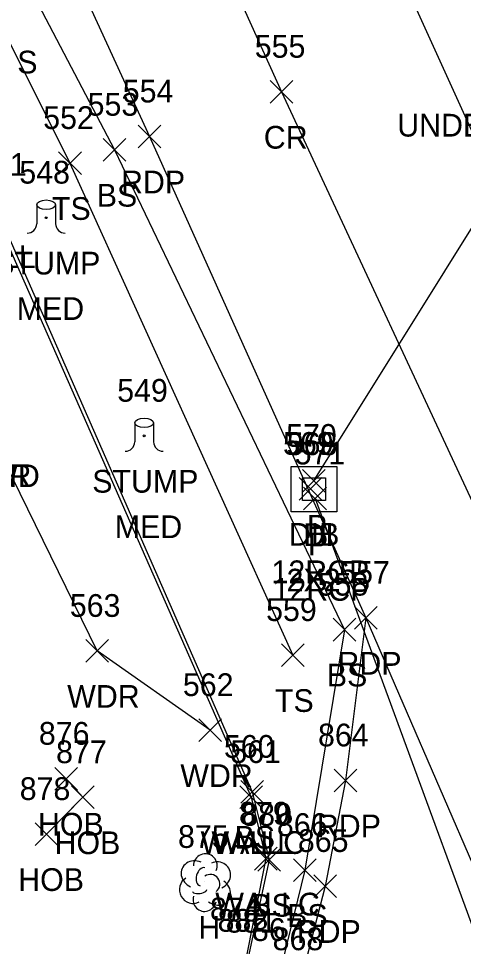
# Model space of a CAD drawing. Extents: x 1647133 to 1649138, y 411736 to 414924.
# Drawn here: x 1648573.3 to 1648612.6, y 412193.6 to 412275.3 of the extents above; entities that cross this region are included whole.
import ezdxf

# ---------------------------------------------------------------- set-up
doc = ezdxf.new("R2010")
doc.units = 0
for name, color, linetype in [('C_C', 7, 'Continuous'), ('D_A', 7, 'Continuous'), ('D_C', 7, 'Continuous'), ('D_I', 7, 'Continuous'), ('D_TIC', 7, 'Continuous'), ('DCP', 7, 'Continuous'), ('DS', 7, 'Continuous'), ('L_A', 7, 'Continuous'), ('L_C', 7, 'Continuous'), ('L_I', 7, 'Continuous'), ('L_TIC', 7, 'Continuous'), ('LAWA', 7, 'Continuous'), ('LBC', 7, 'Continuous'), ('LELB', 7, 'Continuous'), ('LTD', 7, 'Continuous'), ('LTS', 7, 'Continuous'), ('LW', 7, 'Continuous'), ('P_A', 7, 'Continuous'), ('P_I', 7, 'Continuous'), ('P_TIC', 7, 'Continuous'), ('PET', 7, 'Continuous'), ('PRC', 7, 'Continuous'), ('S_C', 7, 'Continuous')]:
    doc.layers.add(name, color=color, linetype=linetype)

msp = doc.modelspace()

# ---------------------------------------------------------------- linework, layer by layer
at = {"layer": 'D_TIC'}
for points in [[(1648598.372, 412233.61), (1648600.372, 412235.61)], [(1648600.372, 412233.61), (1648598.372, 412235.61)], [(1648598.061, 412232.908), (1648600.061, 412234.908)], [(1648600.061, 412232.908), (1648598.061, 412234.908)], [(1648598.469, 412232.061), (1648600.469, 412234.061)], [(1648600.469, 412232.061), (1648598.469, 412234.061)]]:
    msp.add_lwpolyline(points, dxfattribs=at)
at = {"layer": 'DCP'}
for points in [[(1648599.372, 412234.61), (1648633.995, 412290.01)], [(1648599.469, 412233.061), (1648621.957, 412171.977)]]:
    msp.add_lwpolyline(points, dxfattribs=at)
at = {"layer": 'DS'}
for p, q in [((1648597.38, 412235.877), (1648601.38, 412235.877)), ((1648597.38, 412231.877), (1648597.38, 412235.877)), ((1648601.38, 412235.877), (1648601.38, 412231.877)), ((1648598.38, 412232.877), (1648598.38, 412234.877)), ((1648598.38, 412234.877), (1648600.38, 412234.877)), ((1648600.38, 412234.877), (1648600.38, 412232.877)), ((1648599.385, 412233.878), (1648599.385, 412233.878)), ((1648599.385, 412233.878), (1648599.385, 412233.878)), ((1648600.38, 412232.877), (1648598.38, 412232.877)), ((1648601.38, 412231.877), (1648597.38, 412231.877))]:
    msp.add_line(p, q, dxfattribs=at)
at = {"layer": 'L_TIC'}
for points in [[(1648580.792, 412262.745), (1648582.792, 412264.745)], [(1648582.792, 412262.745), (1648580.792, 412264.745)], [(1648576.877, 412261.579), (1648578.877, 412263.579)], [(1648578.877, 412261.579), (1648576.877, 412263.579)], [(1648601.068, 412220.517), (1648603.068, 412222.517)], [(1648603.068, 412220.517), (1648601.068, 412222.517)], [(1648579.269, 412218.645), (1648581.269, 412220.645)], [(1648581.269, 412218.645), (1648579.269, 412220.645)], [(1648596.528, 412218.28), (1648598.528, 412220.28)], [(1648598.528, 412218.28), (1648596.528, 412220.28)], [(1648589.235, 412211.676), (1648591.235, 412213.676)], [(1648591.235, 412211.676), (1648589.235, 412213.676)], [(1648576.551, 412207.395), (1648578.551, 412209.395)], [(1648578.551, 412207.395), (1648576.551, 412209.395)], [(1648592.938, 412206.246), (1648594.938, 412208.246)], [(1648594.938, 412206.246), (1648592.938, 412208.246)], [(1648578.012, 412205.768), (1648580.012, 412207.768)], [(1648580.012, 412205.768), (1648578.012, 412207.768)], [(1648592.849, 412205.786), (1648594.849, 412207.786)], [(1648594.849, 412205.786), (1648592.849, 412207.786)], [(1648592.849, 412205.786), (1648594.849, 412207.786)], [(1648594.849, 412205.786), (1648592.849, 412207.786)], [(1648574.809, 412202.526), (1648576.809, 412204.526)], [(1648576.809, 412202.526), (1648574.809, 412204.526)], [(1648594.144, 412200.367), (1648596.144, 412202.367)], [(1648596.144, 412200.367), (1648594.144, 412202.367)], [(1648594.417, 412200.261), (1648596.417, 412202.261)], [(1648596.417, 412200.261), (1648594.417, 412202.261)], [(1648597.573, 412199.364), (1648599.573, 412201.364)], [(1648599.573, 412199.364), (1648597.573, 412201.364)]]:
    msp.add_lwpolyline(points, dxfattribs=at)
at = {"layer": 'LAWA'}
msp.add_lwpolyline([(1648590.235, 412212.676), (1648580.269, 412219.645), (1648570.729, 412239.061)], dxfattribs=at)
at = {"layer": 'LBC'}
msp.add_lwpolyline([(1648577.551, 412208.395), (1648579.012, 412206.768), (1648575.809, 412203.526)], dxfattribs=at)
at = {"layer": 'LELB'}
for points in [[(1648528.102, 412316.924), (1648543.223, 412325.481), (1648545.407, 412332.368), (1648562.946, 412299.645), (1648581.792, 412263.745), (1648602.068, 412221.517), (1648598.573, 412200.364), (1648596.317, 412191.125), (1648591.817, 412182.862), (1648587.03, 412176.027)], [(1648545.407, 412332.368), (1648560.038, 412298.211), (1648577.877, 412262.579), (1648597.528, 412219.28)], [(1648529.88, 412310.819), (1648544.703, 412317.882), (1648555.501, 412294.609), (1648571.397, 412258.462), (1648593.938, 412207.246), (1648595.417, 412201.261), (1648593.402, 412191.86), (1648591.25, 412186.106), (1648588.369, 412180.929), (1648584.83, 412176.507)]]:
    msp.add_lwpolyline(points, dxfattribs=at)
at = {"layer": 'LTD'}
msp.add_line((1648589.757, 412199.314), (1648589.757, 412199.314), dxfattribs=at)
msp.add_line((1648589.757, 412199.314), (1648589.757, 412199.314), dxfattribs=at)
msp.add_arc((1648589.804, 412200.748), 1.047, 335.52715, 180.95627, dxfattribs=at)
for centre, major_axis, ratio, start_param, end_param in [((1648588.965, 412199.98), (1.21, -0.512), 0.895232, 1.570796, 4.712389), ((1648590.798, 412199.897), (-1.141, -0.483), 0.949671, 1.570796, 4.712389), ((1648589.548, 412199.772), (-0.208, -0.792), 0.645439, 3.141593, 6.283185), ((1648590.257, 412199.147), (-0.5, 0.667), 0.989748, 3.141593, 6.283185), ((1648588.674, 412198.605), (0.584, -1.042), 0.959034, 3.141593, 6.283185), ((1648590.757, 412198.481), (-1.09, 0.792), 0.841452, 1.570796, 4.712389), ((1648589.299, 412198.564), (-0.625, -0.083), 0.423636, 0, 3.141593), ((1648589.757, 412197.814), (0.265, 1.061), 0.942809, 1.570796, 4.712389)]:
    msp.add_ellipse(centre, major_axis=major_axis, ratio=ratio, start_param=start_param, end_param=end_param, dxfattribs=at)
at = {"layer": 'LTS'}
for p, q in [((1648574.943, 412258.913), (1648574.943, 412257.246)), ((1648576.61, 412258.746), (1648576.61, 412258.913)), ((1648576.61, 412258.913), (1648576.61, 412257.246)), ((1648575.776, 412257.771), (1648575.776, 412257.771)), ((1648575.776, 412257.771), (1648575.776, 412257.771)), ((1648575.776, 412257.746), (1648575.776, 412257.746)), ((1648583.582, 412239.716), (1648583.582, 412238.049)), ((1648585.248, 412239.549), (1648585.248, 412239.716)), ((1648585.248, 412239.716), (1648585.248, 412238.049)), ((1648584.415, 412238.574), (1648584.415, 412238.574)), ((1648584.415, 412238.574), (1648584.415, 412238.574)), ((1648584.415, 412238.549), (1648584.415, 412238.549))]:
    msp.add_line(p, q, dxfattribs=at)
for centre in [(1648575.776, 412257.771), (1648584.415, 412238.574)]:
    msp.add_circle(centre, 0.0833, dxfattribs=at)
for centre, start, end in [((1648574.11, 412257.246), 270, 360), ((1648577.443, 412257.246), 180, 270), ((1648582.748, 412238.049), 270, 360), ((1648586.082, 412238.049), 180, 270)]:
    msp.add_arc(centre, 0.833, start, end, dxfattribs=at)
for centre in [(1648575.776, 412258.913), (1648584.415, 412239.716)]:
    msp.add_ellipse(centre, major_axis=(-0.833, 0), ratio=0.5, dxfattribs=at)
at = {"layer": 'LW'}
for points in [[(1648530.101, 412310.793), (1648544.396, 412317.671), (1648554.838, 412295.068), (1648571.081, 412258.341), (1648593.849, 412206.786)], [(1648593.849, 412206.786), (1648595.144, 412201.367), (1648593.244, 412191.936), (1648591.109, 412186.208), (1648588.165, 412180.966), (1648584.83, 412176.507)]]:
    msp.add_lwpolyline(points, dxfattribs=at)
at = {"layer": 'P_TIC'}
for points in [[(1648595.522, 412267.849), (1648597.522, 412269.849)], [(1648597.522, 412267.849), (1648595.522, 412269.849)], [(1648583.888, 412263.911), (1648585.888, 412265.911)], [(1648585.888, 412263.911), (1648583.888, 412265.911)], [(1648602.961, 412221.556), (1648604.961, 412223.556)], [(1648604.961, 412221.556), (1648602.961, 412223.556)], [(1648602.961, 412221.556), (1648604.961, 412223.556)], [(1648604.961, 412221.556), (1648602.961, 412223.556)], [(1648601.143, 412207.248), (1648603.143, 412209.248)], [(1648603.143, 412207.248), (1648601.143, 412209.248)], [(1648599.367, 412197.957), (1648601.367, 412199.957)], [(1648601.367, 412197.957), (1648599.367, 412199.957)]]:
    msp.add_lwpolyline(points, dxfattribs=at)
at = {"layer": 'PET'}
for points in [[(1648536.119, 412432.998), (1648543.399, 412417.954), (1648546.486, 412415.003), (1648562.248, 412380.849), (1648562.337, 412375.739), (1648565.289, 412369.171), (1648579.297, 412340.19), (1648594.414, 412306.778), (1648606.351, 412280.635), (1648620.629, 412249.259), (1648631.777, 412225.06), (1648641.267, 412204.566), (1648646.814, 412192.55), (1648664.816, 412155.812), (1648677.431, 412126.914), (1648681.854, 412118.139), (1648693.972, 412097.362), (1648709.507, 412075.411), (1648723.887, 412057.125), (1648746.982, 412031.15), (1648768.696, 412011.078), (1648794.521, 411987.621), (1648826.406, 411959.789)], [(1648512.544, 412422.792), (1648530.09, 412384.206), (1648549.578, 412341.858), (1648567.717, 412302.186), (1648584.888, 412264.911), (1648603.961, 412222.556), (1648616.989, 412192.513), (1648626.592, 412174.015), (1648634.702, 412156.346), (1648647.722, 412129.202), (1648659.195, 412106.441), (1648667.013, 412092.615), (1648674.657, 412079.411), (1648685.658, 412062.516), (1648700.073, 412044.859), (1648717.467, 412025.769), (1648741.246, 412001.123), (1648755.318, 411988.116), (1648772.85, 411971.957)], [(1648603.961, 412222.556), (1648602.143, 412208.248), (1648600.367, 412198.957), (1648598.145, 412190.311), (1648593.652, 412181.477), (1648588.525, 412174.816)]]:
    msp.add_lwpolyline(points, dxfattribs=at)
at = {"layer": 'PRC'}
msp.add_lwpolyline([(1648523.855, 412428.164), (1648541.762, 412388.819), (1648560.786, 412347.218), (1648578.952, 412307.656), (1648596.522, 412268.849), (1648615.514, 412228.06), (1648629.383, 412198.525), (1648645.407, 412164.541), (1648659.578, 412134.14), (1648672.041, 412110.748), (1648683.898, 412091.11), (1648700.383, 412068.335), (1648715.839, 412049.98), (1648739.601, 412024.905), (1648761.868, 412004.355), (1648787.636, 411981.064), (1648820.993, 411950.624), (1648837.381, 411936.249), (1648865.129, 411910.894), (1648893.845, 411885.618), (1648930.35, 411852.903), (1648951.421, 411834.103), (1648988.1, 411800.425), (1649025.041, 411766.663)], dxfattribs=at)

# ---------------------------------------------------------------- texts
at = {"layer": 'C_C'}
msp.add_text('TIE DIST IS 11.53 NAIL IN S', height=2, dxfattribs=at).set_placement((1648540.676, 412270.464))
at = {"layer": 'D_A'}
for s, p in [('P', (1648598.75, 412229.61)), ('DIB', (1648597.163, 412228.908)), ('DI', (1648598.44, 412228.878)), ('P', (1648598.847, 412228.061))]:
    msp.add_text(s, height=2, dxfattribs=at).set_placement(p)
at = {"layer": 'D_C'}
for s, p in [('12RCP', (1648595.632, 412225.61)), ('2X2', (1648596.96, 412224.878)), ('12RCP', (1648595.729, 412224.061))]:
    msp.add_text(s, height=2, dxfattribs=at).set_placement(p)
at = {"layer": 'D_I'}
for s, p in [('570', (1648596.923, 412237.61)), ('569', (1648596.644, 412236.908)), ('568', (1648596.975, 412236.878)), ('571', (1648597.674, 412236.061))]:
    msp.add_text(s, height=2, dxfattribs=at).set_placement(p)
at = {"layer": 'L_A'}
for s, p in [('BS', (1648580.233, 412258.745)), ('TS', (1648576.286, 412257.579)), ('WALL', (1648567.569, 412253.341)), ('STUMP', (1648571.197, 412252.773)), ('FNWD', (1648567.194, 412234.061)), ('WDR', (1648568.091, 412234.061)), ('STUMP', (1648579.836, 412233.576)), ('BS', (1648600.509, 412216.517)), ('WDR', (1648577.632, 412214.645)), ('TS', (1648595.937, 412214.28)), ('WDR', (1648587.598, 412207.676)), ('HOB', (1648575.055, 412203.395)), ('BS', (1648592.379, 412202.246)), ('HOB', (1648576.516, 412201.768)), ('WALLC', (1648589.385, 412201.786)), ('WALL', (1648590.337, 412201.786)), ('HOB', (1648573.313, 412198.526)), ('WALLC', (1648590.679, 412196.367)), ('BS', (1648593.858, 412196.261)), ('BS', (1648597.014, 412195.364)), ('H', (1648589.19, 412194.314))]:
    msp.add_text(s, height=2, dxfattribs=at).set_placement(p)
at = {"layer": 'L_C'}
for p in [(1648573.181, 412248.773), (1648581.82, 412229.576)]:
    msp.add_text('MED', height=2, dxfattribs=at).set_placement(p)
at = {"layer": 'L_I'}
for s, p in [('553', (1648579.43, 412266.745)), ('552', (1648575.515, 412265.579)), ('551', (1648569.601, 412261.462)), ('548', (1648573.41, 412260.773)), ('549', (1648582.04, 412241.576)), ('558', (1648599.706, 412224.517)), ('563', (1648577.86, 412222.645)), ('559', (1648595.158, 412222.28)), ('562', (1648587.826, 412215.676)), ('876', (1648575.133, 412211.395)), ('560', (1648591.442, 412210.246)), ('877', (1648576.65, 412209.768)), ('561', (1648592.007, 412209.786)), ('561', (1648592.007, 412209.786)), ('878', (1648573.447, 412206.526)), ('879', (1648592.774, 412204.367)), ('880', (1648592.968, 412204.261)), ('866', (1648596.109, 412203.364)), ('875', (1648587.395, 412202.314)), ('874', (1648590.213, 412195.941)), ('882', (1648590.882, 412194.936)), ('881', (1648591.606, 412194.86)), ('867', (1648593.908, 412194.125))]:
    msp.add_text(s, height=2, dxfattribs=at).set_placement(p)
at = {"layer": 'P_A'}
for s, p in [('CR', (1648594.955, 412263.849)), ('RDP', (1648582.376, 412259.911)), ('RDP', (1648601.449, 412217.556)), ('RDP', (1648601.449, 412217.556)), ('RDP', (1648599.631, 412203.248)), ('RDP', (1648597.856, 412193.957))]:
    msp.add_text(s, height=2, dxfattribs=at).set_placement(p)
at = {"layer": 'P_I'}
for s, p in [('555', (1648594.16, 412271.849)), ('554', (1648582.526, 412267.911)), ('557', (1648601.599, 412225.556)), ('557', (1648601.599, 412225.556)), ('864', (1648599.734, 412211.248)), ('865', (1648597.958, 412201.957)), ('868', (1648595.735, 412193.311))]:
    msp.add_text(s, height=2, dxfattribs=at).set_placement(p)
at = {"layer": 'S_C'}
msp.add_text('UNDERGROUND TEL CABLE', height=2, dxfattribs=at).set_placement((1648606.715, 412264.912))

doc.saveas('drawing.dxf')
